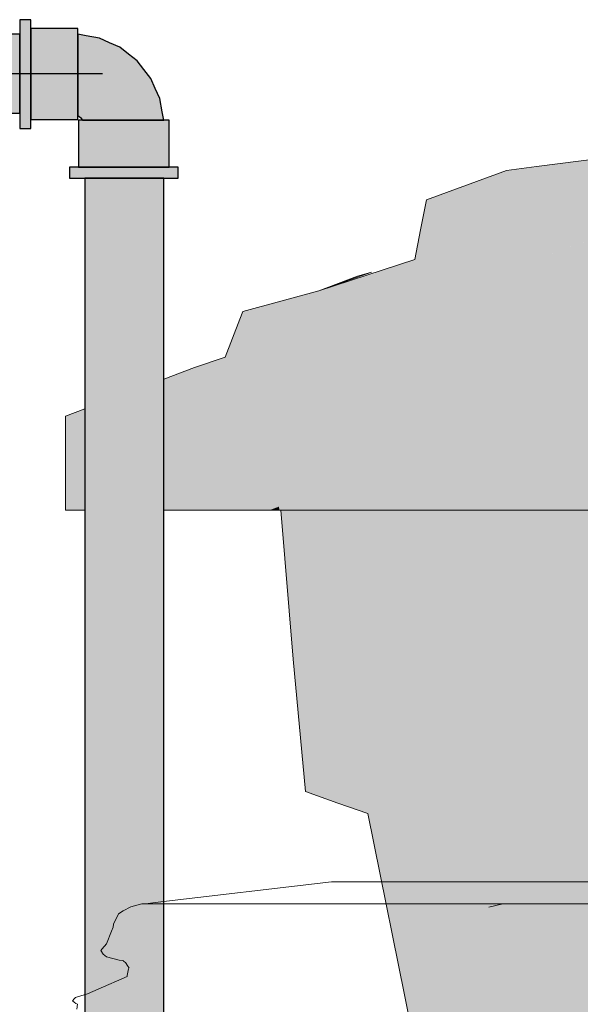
# Model space of a CAD drawing. Header units: millimetres. Extents: x -16331 to -10174, y -4135 to -3584.
# Tile 434 of 456: x -10189.614 to -10188.913, y -4004.781 to -4003.552. Entities that reach past the tile are written whole.
import ezdxf

# ---------------------------------------------------------------- set-up
doc = ezdxf.new("R2010")
doc.units = ezdxf.units.MM
for name, color, linetype in [('AF-Condutos', 4, 'Continuous'), ('AF-Conexões', 4, 'Continuous'), ('AF-Sentido conduto', 7, 'Continuous')]:
    doc.layers.add(name, color=color, linetype=linetype)
for name, color, linetype, lineweight in [('AL-Reservatório cilíndrico', 9, 'Continuous', 18), ('DI-Elementos externos em vista', 9, 'Continuous', 5), ('IFC-IfcFlowTerminal-Contorno', 250, 'Continuous', 5)]:
    doc.layers.add(name, color=color, linetype=linetype, lineweight=lineweight)

msp = doc.modelspace()

# ---------------------------------------------------------------- hatches: boundary and pattern name
at = {"layer": 'AF-Condutos', "linetype": 'Continuous'}
for points in [[(-10189.6134, -4003.5695), (-10189.8066, -4003.5695), (-10189.8066, -4003.5738), (-10189.8066, -4003.5861), (-10189.8066, -4003.6041), (-10189.8066, -4003.6247), (-10189.8066, -4003.6445), (-10189.8066, -4003.66), (-10189.8066, -4003.6684), (-10189.6134, -4003.6684), (-10189.6134, -4003.66), (-10189.6134, -4003.6445), (-10189.6134, -4003.6247), (-10189.6134, -4003.6041), (-10189.6134, -4003.5861), (-10189.6134, -4003.5738)], [(-10189.4334, -4003.7495), (-10189.4377, -4003.7495), (-10189.4377, -4004.0019), (-10189.4377, -4003.7495), (-10189.4387, -4004.0023), (-10189.4377, -4003.7495), (-10189.4499, -4003.7495), (-10189.4679, -4003.7495), (-10189.4886, -4003.7495), (-10189.5084, -4003.7495), (-10189.5098, -4004.0291), (-10189.5084, -4003.7495), (-10189.5238, -4003.7495), (-10189.5246, -4004.0346), (-10189.5238, -4004.0344), (-10189.5148, -4004.0309), (-10189.5238, -4004.0344), (-10189.5246, -4004.0346), (-10189.5238, -4003.7495), (-10189.5323, -4003.7495), (-10189.5323, -4004.0375), (-10189.5272, -4004.0356), (-10189.5323, -4004.0375), (-10189.5323, -4004.1642), (-10189.5323, -4006.7759), (-10189.5322, -4006.7759), (-10189.5238, -4006.7758), (-10189.525, -4004.1642), (-10189.5238, -4006.7758), (-10189.5238, -4004.1642), (-10189.5238, -4006.7758), (-10189.5236, -4006.7758), (-10189.5084, -4006.7993), (-10189.5084, -4006.7757), (-10189.5105, -4004.1642), (-10189.5084, -4006.7757), (-10189.5084, -4004.1642), (-10189.5084, -4004.0285), (-10189.497, -4004.0243), (-10189.5084, -4004.0285), (-10189.5084, -4004.1642), (-10189.5084, -4006.7758), (-10189.5081, -4006.7758), (-10189.4886, -4006.7757), (-10189.4913, -4004.1642), (-10189.4904, -4004.0218), (-10189.4913, -4004.1642), (-10189.4886, -4006.7757), (-10189.4886, -4006.7757), (-10189.4886, -4004.1642), (-10189.4886, -4004.0211), (-10189.4771, -4004.0168), (-10189.4886, -4004.0211), (-10189.4886, -4004.1642), (-10189.4886, -4006.7757), (-10189.4883, -4006.7757), (-10189.4707, -4004.1642), (-10189.4697, -4004.014), (-10189.4707, -4004.1642), (-10189.4883, -4006.7757), (-10189.468, -4006.7756), (-10189.4679, -4006.7756), (-10189.4679, -4004.1642), (-10189.4679, -4004.0133), (-10189.4582, -4004.0096), (-10189.4514, -4004.0071), (-10189.4499, -4004.0065), (-10189.4434, -4004.0041), (-10189.4499, -4004.0065), (-10189.4514, -4004.0071), (-10189.4582, -4004.0096), (-10189.4679, -4004.0133), (-10189.4679, -4004.1642), (-10189.4679, -4006.7756), (-10189.4677, -4006.7756), (-10189.4523, -4004.1642), (-10189.4499, -4006.7756), (-10189.4499, -4004.1642), (-10189.4499, -4006.7756), (-10189.4498, -4006.7756), (-10189.4377, -4006.7756), (-10189.4393, -4004.1642), (-10189.4377, -4006.7756), (-10189.4377, -4004.1642), (-10189.4377, -4006.7756), (-10189.4376, -4006.7756), (-10189.4334, -4006.7756), (-10189.434, -4004.1642), (-10189.4354, -4004.0011), (-10189.434, -4004.1642), (-10189.4337, -4004.0004), (-10189.434, -4004.1642), (-10189.4334, -4006.7756), (-10189.4334, -4004.1642), (-10189.4334, -4004.0003)], [(-10189.4499, -4006.7992), (-10189.4499, -4006.7756), (-10189.4523, -4004.1642), (-10189.4677, -4006.7756)]]:
    msp.add_hatch(color=151, dxfattribs=at).paths.add_polyline_path(points)
at = {"layer": 'AF-Conexões', "linetype": 'Continuous'}
for points in [[(-10189.5998, -4003.5515), (-10189.6134, -4003.5515), (-10189.6134, -4003.5538), (-10189.6134, -4003.5606), (-10189.6107, -4003.5627), (-10189.5998, -4003.5714), (-10189.5998, -4003.5627), (-10189.5998, -4003.5606), (-10189.5998, -4003.5538)], [(-10189.5998, -4003.6784), (-10189.5998, -4003.6763), (-10189.5998, -4003.6676), (-10189.5998, -4003.6535), (-10189.5998, -4003.6371), (-10189.5998, -4003.6195), (-10189.5998, -4003.6019), (-10189.5998, -4003.5855), (-10189.5998, -4003.5714), (-10189.6022, -4003.5695), (-10189.6134, -4003.5606), (-10189.6134, -4003.5695), (-10189.6134, -4003.5714), (-10189.6134, -4003.5855), (-10189.6134, -4003.6019), (-10189.6134, -4003.6195), (-10189.6134, -4003.6371), (-10189.6134, -4003.6535), (-10189.6134, -4003.6676), (-10189.6024, -4003.6763)], [(-10189.541, -4003.5627), (-10189.5998, -4003.5627), (-10189.5998, -4003.5647), (-10189.541, -4003.5647)], [(-10189.541, -4003.5647), (-10189.5688, -4003.5647), (-10189.5998, -4003.5647), (-10189.5998, -4003.5703), (-10189.5998, -4003.5794), (-10189.5998, -4003.5911), (-10189.5998, -4003.6048), (-10189.5998, -4003.6195), (-10189.5998, -4003.6342), (-10189.5998, -4003.6479), (-10189.5998, -4003.6597), (-10189.541, -4003.6597), (-10189.541, -4003.6479), (-10189.541, -4003.6342), (-10189.541, -4003.6195), (-10189.541, -4003.6048), (-10189.541, -4003.5911), (-10189.541, -4003.5794), (-10189.541, -4003.5703), (-10189.541, -4003.5697)], [(-10189.4416, -4003.6461), (-10189.4487, -4003.645), (-10189.4621, -4003.6339), (-10189.4793, -4003.6254), (-10189.5012, -4003.627), (-10189.5241, -4003.6325), (-10189.541, -4003.6453), (-10189.541, -4003.6588), (-10189.5288, -4003.6498), (-10189.5135, -4003.6496), (-10189.4907, -4003.6409), (-10189.4778, -4003.6518), (-10189.4907, -4003.6409), (-10189.5135, -4003.6496), (-10189.5288, -4003.6498), (-10189.541, -4003.6588), (-10189.541, -4003.6679), (-10189.5285, -4003.6647), (-10189.541, -4003.6679), (-10189.541, -4003.6712), (-10189.5376, -4003.6737), (-10189.5351, -4003.6771), (-10189.5317, -4003.6771), (-10189.5226, -4003.6771), (-10189.5136, -4003.6649), (-10189.4963, -4003.6598), (-10189.5136, -4003.6649), (-10189.5226, -4003.6771), (-10189.5092, -4003.6771), (-10189.4928, -4003.6771), (-10189.4755, -4003.6643), (-10189.462, -4003.6571), (-10189.4755, -4003.6643), (-10189.4928, -4003.6771), (-10189.484, -4003.6771), (-10189.4753, -4003.6771), (-10189.4589, -4003.6771), (-10189.4463, -4003.661), (-10189.4589, -4003.6771), (-10189.4454, -4003.6771), (-10189.4366, -4003.6771), (-10189.4393, -4003.6603), (-10189.4366, -4003.6771), (-10189.4336, -4003.6771), (-10189.4355, -4003.6666), (-10189.4385, -4003.65), (-10189.4442, -4003.6374), (-10189.4498, -4003.6248), (-10189.4584, -4003.6139), (-10189.4669, -4003.603), (-10189.4777, -4003.5945), (-10189.4886, -4003.586), (-10189.5012, -4003.5803), (-10189.5138, -4003.5747), (-10189.5304, -4003.5716), (-10189.541, -4003.5697), (-10189.541, -4003.5728), (-10189.5241, -4003.5754), (-10189.5098, -4003.5779), (-10189.4993, -4003.5837), (-10189.4809, -4003.5949), (-10189.4993, -4003.5837), (-10189.5098, -4003.5779), (-10189.5241, -4003.5754), (-10189.541, -4003.5728), (-10189.541, -4003.5816), (-10189.5166, -4003.5845), (-10189.541, -4003.5816), (-10189.541, -4003.595), (-10189.5224, -4003.5983), (-10189.5016, -4003.5979), (-10189.4839, -4003.6045), (-10189.4683, -4003.6109), (-10189.4561, -4003.6197), (-10189.4468, -4003.6342), (-10189.4561, -4003.6197), (-10189.4683, -4003.6109), (-10189.4839, -4003.6045), (-10189.5016, -4003.5979), (-10189.5224, -4003.5983), (-10189.541, -4003.595), (-10189.541, -4003.6115), (-10189.541, -4003.6289), (-10189.5177, -4003.6142), (-10189.4967, -4003.6116), (-10189.5177, -4003.6142), (-10189.541, -4003.6289), (-10189.541, -4003.6453), (-10189.5241, -4003.6325), (-10189.5012, -4003.627), (-10189.4793, -4003.6254), (-10189.4621, -4003.6339), (-10189.4487, -4003.645)], [(-10189.6134, -4003.6852), (-10189.6134, -4003.6875), (-10189.5998, -4003.6875), (-10189.5998, -4003.6852), (-10189.5998, -4003.6784), (-10189.6123, -4003.6684), (-10189.6134, -4003.6676), (-10189.6134, -4003.6684), (-10189.6134, -4003.6784)], [(-10189.5998, -4003.6744), (-10189.5998, -4003.6763), (-10189.541, -4003.6763), (-10189.541, -4003.6744), (-10189.541, -4003.6712), (-10189.541, -4003.6687), (-10189.5444, -4003.6687), (-10189.541, -4003.6687), (-10189.541, -4003.6597), (-10189.5565, -4003.6597), (-10189.5453, -4003.6681), (-10189.5565, -4003.6597), (-10189.5998, -4003.6597), (-10189.5998, -4003.6687)], [(-10189.4285, -4003.7359), (-10189.4266, -4003.7359), (-10189.4266, -4003.6771), (-10189.4285, -4003.6771), (-10189.4342, -4003.6771), (-10189.4432, -4003.6771), (-10189.455, -4003.6771), (-10189.4687, -4003.6771), (-10189.4834, -4003.6771), (-10189.4981, -4003.6771), (-10189.5118, -4003.6771), (-10189.5235, -4003.6771), (-10189.5326, -4003.6771), (-10189.5382, -4003.6771), (-10189.5402, -4003.6771), (-10189.5402, -4003.7359), (-10189.5382, -4003.7359), (-10189.5326, -4003.7359), (-10189.5235, -4003.7359), (-10189.5118, -4003.7359), (-10189.4981, -4003.7359), (-10189.4834, -4003.7359), (-10189.4687, -4003.7359), (-10189.455, -4003.7359), (-10189.4432, -4003.7359), (-10189.4342, -4003.7359)], [(-10189.5514, -4003.7359), (-10189.5514, -4003.7495), (-10189.5491, -4003.7495), (-10189.5423, -4003.7495), (-10189.5315, -4003.7359), (-10189.5423, -4003.7359), (-10189.5491, -4003.7359)], [(-10189.5423, -4003.7495), (-10189.5323, -4003.7495), (-10189.5315, -4003.7495), (-10189.5174, -4003.7495), (-10189.501, -4003.7495), (-10189.4834, -4003.7495), (-10189.4658, -4003.7495), (-10189.4494, -4003.7495), (-10189.4353, -4003.7495), (-10189.4245, -4003.7359), (-10189.4353, -4003.7359), (-10189.4494, -4003.7359), (-10189.4658, -4003.7359), (-10189.4834, -4003.7359), (-10189.501, -4003.7359), (-10189.5174, -4003.7359), (-10189.5315, -4003.7359), (-10189.5323, -4003.737)], [(-10189.4177, -4003.7495), (-10189.4154, -4003.7495), (-10189.4154, -4003.7359), (-10189.4177, -4003.7359), (-10189.4245, -4003.7359), (-10189.4334, -4003.7471), (-10189.4353, -4003.7495), (-10189.4334, -4003.7495), (-10189.4245, -4003.7495)]]:
    msp.add_hatch(color=161, dxfattribs=at).paths.add_polyline_path(points)
at = {"layer": 'AL-Reservatório cilíndrico', "linetype": 'Continuous'}
for points in [[(-10188.7137, -4003.7892), (-10188.7119, -4003.7879), (-10188.7776, -4003.7821), (-10188.7865, -4003.7853), (-10188.7892, -4003.7863), (-10188.7809, -4003.7867), (-10188.7801, -4003.7857), (-10188.7252, -4003.7886), (-10188.7801, -4003.7857), (-10188.7809, -4003.7867), (-10188.7892, -4003.7863), (-10188.97, -4003.8511), (-10188.7776, -4003.7821), (-10188.7786, -4003.7154), (-10188.7787, -4003.7111), (-10188.7874, -4003.7122), (-10188.7882, -4003.7146), (-10188.7874, -4003.7122), (-10188.8063, -4003.7146), (-10188.9675, -4003.7349), (-10189.0316, -4003.7764), (-10188.9561, -4003.7764), (-10189.0316, -4003.7764), (-10188.9631, -4003.8138), (-10189.0316, -4003.7764), (-10188.9675, -4003.7349), (-10189.005, -4003.7398), (-10189.1053, -4003.7764), (-10189.1126, -4003.8138), (-10189.1199, -4003.8511), (-10189.2397, -4003.8901), (-10189.3349, -4003.9161), (-10189.3384, -4003.9255), (-10189.3566, -4003.9729), (-10189.1299, -4003.9729), (-10189.3566, -4003.9729), (-10189.3952, -4003.9859), (-10189.4334, -4004.0003), (-10189.4334, -4004.0467), (-10189.4334, -4004.1023), (-10189.4334, -4004.1591), (-10189.4334, -4004.1642), (-10189.3015, -4004.1642), (-10189.3015, -4004.0467), (-10188.9927, -4004.0467), (-10188.9927, -4004.1156), (-10188.9927, -4004.1642), (-10188.8543, -4004.1156), (-10188.9927, -4004.1642), (-10188.6581, -4004.1642), (-10188.6581, -4004.1156), (-10188.6581, -4004.0467), (-10188.6581, -4004.1156), (-10188.6581, -4004.1642), (-10188.5113, -4004.1156), (-10188.6581, -4004.1642), (-10188.3032, -4004.1642), (-10188.3032, -4004.1156), (-10188.3032, -4004.0467), (-10188.2944, -4003.9729), (-10188.3393, -4003.9729), (-10188.474, -4003.9729), (-10188.3842, -4003.9729), (-10188.3393, -4003.9729), (-10188.3168, -4003.9729), (-10188.2944, -4003.9729), (-10188.2954, -4003.9696), (-10188.3133, -4003.9696), (-10188.3311, -4003.9696), (-10188.2597, -4003.9696), (-10188.1882, -4003.9696), (-10188.1155, -4003.9656), (-10187.9553, -4003.7833), (-10187.9849, -4003.7867), (-10188.0154, -4003.7902), (-10188.0471, -4003.7927), (-10188.08, -4003.7953), (-10188.0971, -4003.7961), (-10188.1512, -4003.7986), (-10188.3659, -4003.9676), (-10188.4007, -4003.9656), (-10188.4702, -4003.9615), (-10188.6442, -4003.9729), (-10188.8144, -4003.9729), (-10188.6442, -4003.9729), (-10188.4702, -4003.9615), (-10188.3722, -4003.8065), (-10188.371, -4003.8046), (-10188.3743, -4003.8066), (-10188.6046, -4003.9455), (-10188.371, -4003.8046), (-10188.4614, -4003.8027), (-10188.7332, -4003.9216), (-10188.4757, -4003.8089), (-10188.4614, -4003.8027), (-10188.5665, -4003.7971), (-10188.4856, -4003.808), (-10188.5757, -4003.8), (-10188.8553, -4003.8901), (-10188.7147, -4003.7899)], [(-10189.1915, -4003.872), (-10189.2397, -4003.8901), (-10189.174, -4003.8668)], [(-10189.5323, -4004.1553), (-10189.5323, -4004.1441), (-10189.5323, -4004.1331), (-10189.5323, -4004.0467), (-10189.5323, -4004.0375), (-10189.5565, -4004.0467), (-10189.5565, -4004.1543), (-10189.5565, -4004.1642), (-10189.5323, -4004.1642), (-10189.5323, -4004.1632)], [(-10189.2969, -4004.0492), (-10189.1738, -4004.1156), (-10188.9927, -4004.1642), (-10188.9927, -4004.1156), (-10188.9927, -4004.0467), (-10189.2971, -4004.0467), (-10189.3015, -4004.0467), (-10189.3015, -4004.1156), (-10189.3015, -4004.1642), (-10189.2877, -4004.1589), (-10189.2914, -4004.1156), (-10189.2877, -4004.1589), (-10189.2895, -4004.1596), (-10189.2891, -4004.1642), (-10189.2873, -4004.1642), (-10188.9927, -4004.1642), (-10189.1738, -4004.1156)], [(-10189.3015, -4004.1642), (-10189.2891, -4004.1642), (-10189.2895, -4004.1596)], [(-10185.8794, -4005.6817), (-10185.7846, -4005.6314), (-10185.6739, -4004.5865), (-10185.7846, -4005.6314), (-10185.6308, -4004.9478), (-10185.6654, -4004.5835), (-10185.6693, -4004.5428), (-10185.6764, -4004.5874), (-10185.6693, -4004.5428), (-10185.5469, -4004.5321), (-10185.5371, -4004.5312), (-10185.5087, -4004.5287), (-10185.5359, -4004.526), (-10185.5455, -4004.525), (-10185.6379, -4004.5156), (-10185.8386, -4004.1642), (-10185.8761, -4004.1642), (-10186.1344, -4004.1642), (-10185.9462, -4004.5156), (-10186.1344, -4004.1642), (-10186.1748, -4004.1642), (-10186.4475, -4004.1642), (-10186.4902, -4004.1642), (-10186.2788, -4004.5156), (-10186.4902, -4004.1642), (-10186.6294, -4004.1642), (-10186.8737, -4004.1642), (-10186.9539, -4004.1642), (-10187.1238, -4004.1642), (-10187.1238, -4004.2157), (-10187.1238, -4004.3158), (-10187.1238, -4004.1642), (-10187.1415, -4004.1642), (-10187.2479, -4004.4557), (-10187.1601, -4004.3668), (-10186.63, -4004.5156), (-10187.1601, -4004.3668), (-10187.2479, -4004.4557), (-10187.1787, -4004.5156), (-10187.1238, -4004.5156), (-10187.1238, -4004.4849), (-10187.1238, -4004.5156), (-10186.9937, -4004.5156), (-10187.1238, -4004.452), (-10187.201, -4004.4142), (-10186.9937, -4004.5156), (-10187.1787, -4004.5156), (-10187.3024, -4004.4864), (-10187.3138, -4004.4864), (-10187.3138, -4004.4886), (-10187.3138, -4004.5076), (-10187.3138, -4004.5156), (-10187.2713, -4004.5156), (-10187.3138, -4004.5156), (-10187.3138, -4004.5281), (-10187.3138, -4004.5355), (-10187.3138, -4004.5428), (-10187.0004, -4004.5428), (-10186.6433, -4004.5428), (-10186.2986, -4004.5428), (-10186.6433, -4004.5428), (-10187.0004, -4004.5428), (-10186.8279, -4005.6314), (-10186.4817, -4005.6314), (-10186.152, -4005.6314), (-10185.8448, -4005.6314), (-10185.972, -4004.5428), (-10185.9554, -4004.6849), (-10185.8448, -4005.6314), (-10185.9027, -4005.6314), (-10185.9348, -4005.6314), (-10185.9394, -4005.6534), (-10185.9064, -4005.6458), (-10185.9125, -4005.6693), (-10185.9064, -4005.6458), (-10185.9394, -4005.6534), (-10185.9348, -4005.6314), (-10186.152, -4005.6314), (-10186.4817, -4005.6314), (-10186.8279, -4005.6314), (-10187.0004, -4004.5428), (-10187.3138, -4004.5428), (-10187.3138, -4004.8456), (-10187.3138, -4005.6314), (-10187.184, -4005.6314), (-10187.3138, -4005.6314), (-10187.3138, -4005.6616), (-10187.3138, -4005.7134), (-10187.3138, -4006.1837), (-10187.1907, -4005.7134), (-10186.8477, -4005.7134), (-10187.1907, -4005.7134), (-10187.3138, -4006.1837), (-10187.3138, -4006.3747), (-10187.3138, -4006.4612), (-10187.0137, -4006.3747), (-10187.3138, -4006.4612), (-10187.3138, -4006.4756), (-10187.3138, -4006.6247), (-10187.2979, -4006.6721), (-10187.3138, -4006.6247), (-10187.3138, -4006.6587), (-10187.3138, -4006.6835), (-10187.3138, -4006.688), (-10187.3138, -4006.6888), (-10187.3138, -4006.6891), (-10187.3138, -4006.6912), (-10187.3138, -4006.6922), (-10187.3044, -4006.6935), (-10187.3017, -4006.6938), (-10187.3044, -4006.6935), (-10187.314, -4006.6922), (-10187.2826, -4006.7037), (-10187.2811, -4006.7023), (-10187.2753, -4006.6973), (-10187.2717, -4006.6941), (-10187.0234, -4006.4756), (-10187.2233, -4006.6959), (-10187.2286, -4006.7017), (-10187.2361, -4006.71), (-10187.2214, -4006.7261), (-10187.2106, -4006.73), (-10187.2082, -4006.7309), (-10187.2027, -4006.7329), (-10187.2018, -4006.7332), (-10187.2027, -4006.7329), (-10187.2082, -4006.7309), (-10187.2106, -4006.73), (-10187.2214, -4006.7261), (-10187.1941, -4006.7559), (-10187.1867, -4006.7615), (-10187.1845, -4006.7633), (-10187.1735, -4006.7436), (-10187.1845, -4006.7633), (-10187.1779, -4006.7684), (-10187.1662, -4006.7462), (-10187.1797, -4006.7717), (-10187.1484, -4006.7528), (-10186.6899, -4006.4756), (-10186.6707, -4006.3747), (-10186.6899, -4006.4756), (-10186.6359, -4006.76), (-10186.5776, -4007.0666), (-10186.4146, -4006.6024), (-10186.5776, -4007.0666), (-10186.6899, -4006.4756), (-10187.1238, -4006.8318), (-10187.1382, -4006.8437), (-10187.1238, -4006.8552), (-10187.1255, -4006.8657), (-10187.1238, -4006.8552), (-10187.1341, -4006.8469), (-10187.1338, -4006.8514), (-10187.1335, -4006.8519), (-10187.1309, -4006.8564), (-10187.1261, -4006.8647), (-10187.1309, -4006.8564), (-10187.1335, -4006.8519), (-10187.1338, -4006.8514), (-10187.1336, -4006.8536), (-10187.133, -4006.8601), (-10187.1323, -4006.8624), (-10187.1319, -4006.8635), (-10187.1331, -4006.8546), (-10187.1319, -4006.8635), (-10187.1323, -4006.8624), (-10187.133, -4006.8601), (-10187.131, -4006.8847), (-10187.129, -4006.886), (-10187.1298, -4006.8798), (-10187.1285, -4006.8745), (-10187.1269, -4006.868), (-10187.1285, -4006.8745), (-10187.1279, -4006.8764), (-10187.1285, -4006.8745), (-10187.1298, -4006.8798), (-10187.129, -4006.886), (-10187.1275, -4006.8775), (-10187.1262, -4006.8695), (-10187.1238, -4006.8746), (-10187.1238, -4006.8687), (-10187.118, -4006.8788), (-10187.1238, -4006.8687), (-10187.1238, -4006.8746), (-10187.1262, -4006.8695), (-10187.129, -4006.886), (-10187.1238, -4006.8895), (-10187.1137, -4006.8962), (-10187.1043, -4006.9026), (-10186.8596, -4007.0666), (-10187.1129, -4006.9876), (-10187.1238, -4006.9842), (-10187.1111, -4006.9976), (-10187.0463, -4007.0666), (-10186.9514, -4007.0832), (-10187.1238, -4007.0666), (-10187.1238, -4007.0427), (-10187.1238, -4006.9256), (-10187.1279, -4006.8946), (-10187.1365, -4007.0548), (-10187.1496, -4007.0666), (-10187.1365, -4007.0548), (-10187.2085, -4007.0877), (-10187.1365, -4007.0548), (-10187.1282, -4006.9006), (-10187.129, -4006.8961), (-10187.2704, -4007.0961), (-10187.1279, -4006.8946), (-10187.298, -4006.6981), (-10187.3023, -4006.6965), (-10187.3138, -4006.7464), (-10187.3138, -4007.0372), (-10187.3138, -4007.0974), (-10187.3138, -4007.0986), (-10187.3138, -4007.0997), (-10186.9558, -4007.0999), (-10186.7087, -4007.092), (-10186.9558, -4007.0999), (-10187.3138, -4007.0997), (-10187.3138, -4007.1007), (-10187.3138, -4007.12), (-10187.3138, -4007.1224), (-10186.9685, -4007.1182), (-10187.3138, -4007.1224), (-10187.3138, -4007.1368), (-10187.3138, -4007.1463), (-10187.3138, -4007.1483), (-10187.0014, -4007.1353), (-10187.3138, -4007.1483), (-10187.3138, -4007.1534), (-10187.0316, -4007.1498), (-10187.3638, -4007.154), (-10187.696, -4007.1499), (-10187.4127, -4007.1534), (-10187.4127, -4007.1483), (-10187.4127, -4007.1464), (-10187.4127, -4007.1368), (-10187.4127, -4007.1222), (-10187.7312, -4007.1353), (-10187.4127, -4007.1222), (-10187.4127, -4007.12), (-10187.4127, -4007.1006), (-10187.4127, -4007.0997), (-10187.7615, -4007.1181), (-10187.4127, -4007.0997), (-10187.4127, -4007.0987), (-10187.4127, -4007.098), (-10187.4576, -4007.0961), (-10187.7727, -4007.0998), (-10187.4576, -4007.0961), (-10187.4127, -4007.098), (-10187.4127, -4007.0957), (-10187.4127, -4007.0803), (-10187.4127, -4007.0791), (-10187.4127, -4006.7594), (-10187.5933, -4006.8662), (-10187.5953, -4006.8773), (-10187.591, -4007.0548), (-10187.5956, -4006.8635), (-10187.6038, -4006.9256), (-10187.6038, -4007.0427), (-10187.6296, -4007.0666), (-10187.5195, -4007.0876), (-10187.6038, -4007.0666), (-10187.578, -4007.0666), (-10187.6038, -4007.0666), (-10187.5195, -4007.0876), (-10187.9976, -4007.0858), (-10187.6322, -4007.0872), (-10187.6314, -4007.0827), (-10187.6322, -4007.0872), (-10187.6038, -4007.0873), (-10187.6038, -4007.0825), (-10187.6038, -4007.0873), (-10187.5195, -4007.0876), (-10187.6038, -4007.0766), (-10187.6298, -4007.0733), (-10187.636, -4007.0725), (-10187.639, -4007.0753), (-10187.6302, -4007.0756), (-10187.6307, -4007.0789), (-10187.6302, -4007.0756), (-10187.639, -4007.0753), (-10187.636, -4007.0725), (-10187.6813, -4007.0666), (-10187.6616, -4007.0605), (-10187.6038, -4007.0427), (-10187.6038, -4006.9842), (-10187.6734, -4007.0583), (-10187.6164, -4006.9976), (-10187.6038, -4006.9842), (-10187.6147, -4006.9876), (-10187.7776, -4007.0384), (-10187.8679, -4007.0666), (-10187.6441, -4007.0801), (-10187.6311, -4007.0808), (-10187.8679, -4007.0666), (-10187.8132, -4007.0495), (-10187.6038, -4006.9842), (-10187.6038, -4006.9256), (-10187.5966, -4006.8847), (-10187.8315, -4007.0471), (-10187.6038, -4006.8897), (-10187.5966, -4006.8847), (-10187.5893, -4006.8437), (-10187.6038, -4006.8895), (-10187.8377, -4007.0463), (-10187.6232, -4006.9025), (-10187.6097, -4006.879), (-10187.6232, -4006.9025), (-10187.6138, -4006.8963), (-10187.6038, -4006.8895), (-10187.6038, -4006.8746), (-10187.6038, -4006.8687), (-10187.6038, -4006.8555), (-10187.6038, -4006.8895), (-10187.5893, -4006.8437), (-10187.6038, -4006.8552), (-10187.8419, -4007.0458), (-10187.8752, -4007.0415), (-10187.8419, -4007.0458), (-10187.6038, -4006.8552), (-10187.5893, -4006.8437), (-10187.6038, -4006.8319), (-10188.0377, -4006.4756), (-10188.1387, -4007.0073), (-10188.1499, -4007.0666), (-10188.0377, -4006.4756), (-10187.5792, -4006.7528), (-10187.5479, -4006.7717), (-10187.5613, -4006.7463), (-10187.5497, -4006.7684), (-10187.5431, -4006.7633), (-10187.5408, -4006.7616), (-10187.5074, -4006.7266), (-10187.5393, -4006.7595), (-10187.5074, -4006.7266), (-10187.5194, -4006.7309), (-10187.5201, -4006.7312), (-10187.5258, -4006.7333), (-10187.5282, -4006.7341), (-10187.5258, -4006.7333), (-10187.5201, -4006.7312), (-10187.5194, -4006.7309), (-10187.5074, -4006.7266), (-10187.5072, -4006.7265), (-10187.5408, -4006.7616), (-10187.5335, -4006.7559), (-10187.4853, -4006.719), (-10187.5062, -4006.7261), (-10187.4853, -4006.719), (-10187.4857, -4006.7186), (-10187.4924, -4006.7111), (-10187.4998, -4006.7029), (-10187.4924, -4006.7111), (-10187.4853, -4006.719), (-10187.4842, -4006.7181), (-10187.4918, -4006.7104), (-10187.4842, -4006.7181), (-10187.4915, -4006.71), (-10187.4996, -4006.7026), (-10187.505, -4006.6971), (-10187.4996, -4006.7026), (-10187.4995, -4006.7024), (-10187.4996, -4006.7026), (-10187.4915, -4006.71), (-10187.499, -4006.7017), (-10187.5043, -4006.6959), (-10187.7042, -4006.4756), (-10187.4297, -4006.6721), (-10187.7042, -4006.4756), (-10187.4558, -4006.6941), (-10187.4522, -4006.6973), (-10187.4558, -4006.6941), (-10187.4571, -4006.6952), (-10187.4558, -4006.6941), (-10187.4834, -4006.6699), (-10187.7042, -4006.4756), (-10187.5339, -4006.6632), (-10187.4594, -4006.6971), (-10187.5339, -4006.6632), (-10187.4976, -4006.7033), (-10187.4662, -4006.7029), (-10187.4609, -4006.6984), (-10187.4662, -4006.7029), (-10187.4575, -4006.698), (-10187.4662, -4006.7029), (-10187.4976, -4006.7033), (-10187.467, -4006.7035), (-10187.4472, -4006.7027), (-10187.4465, -4006.7024), (-10187.4259, -4006.6938), (-10187.4465, -4006.7024), (-10187.4472, -4006.7027), (-10187.467, -4006.7035), (-10187.4496, -4006.7037), (-10187.445, -4006.7037), (-10187.4135, -4006.6922), (-10187.4165, -4006.6899), (-10187.4347, -4006.6764), (-10187.4165, -4006.6899), (-10187.4135, -4006.6922), (-10187.4127, -4006.6919), (-10187.4057, -4006.6893), (-10187.4127, -4006.6897), (-10187.4057, -4006.6893), (-10187.4091, -4006.6869), (-10187.4127, -4006.6884), (-10187.4127, -4006.6854), (-10187.4127, -4006.6844), (-10187.4127, -4006.6578), (-10187.4127, -4006.6358), (-10187.4127, -4006.4756), (-10187.4127, -4006.4615), (-10187.4127, -4006.3747), (-10187.4127, -4006.1878), (-10187.7139, -4006.3747), (-10187.4127, -4006.1878), (-10187.4127, -4005.7134), (-10187.4127, -4005.6845), (-10187.4127, -4005.6677), (-10187.5369, -4005.7134), (-10187.4127, -4005.6677), (-10187.4127, -4005.6314), (-10187.4127, -4005.1839), (-10187.4127, -4004.839), (-10187.4127, -4004.5428), (-10187.5435, -4005.6314), (-10187.4127, -4004.5428), (-10187.4127, -4004.5356), (-10187.4127, -4004.5284), (-10187.4127, -4004.5156), (-10187.4127, -4004.5075), (-10187.4127, -4004.4888), (-10187.4563, -4004.5156), (-10187.4127, -4004.4888), (-10187.4127, -4004.4864), (-10187.425, -4004.4864), (-10187.5488, -4004.5156), (-10187.7271, -4004.5428), (-10187.8997, -4005.6314), (-10187.8798, -4005.7134), (-10188.0568, -4006.3747), (-10187.8798, -4005.7134), (-10187.8997, -4005.6314), (-10187.7271, -4004.5428), (-10187.5488, -4004.5156), (-10187.7338, -4004.5156), (-10187.5266, -4004.4143), (-10187.6038, -4004.452), (-10187.7338, -4004.5156), (-10187.6038, -4004.485), (-10187.7338, -4004.5156), (-10187.6038, -4004.5156), (-10187.5488, -4004.5156), (-10187.4796, -4004.4558), (-10187.5674, -4004.3668), (-10187.4796, -4004.4558), (-10187.586, -4004.1642), (-10187.6038, -4004.1642), (-10187.6038, -4004.3158), (-10188.0975, -4004.5156), (-10188.0842, -4004.5428), (-10188.2458, -4005.6314), (-10188.0842, -4004.5428), (-10188.0975, -4004.5156), (-10187.6038, -4004.3158), (-10187.6038, -4004.2157), (-10187.6038, -4004.1642), (-10187.7737, -4004.1642), (-10187.8539, -4004.1642), (-10188.0982, -4004.1642), (-10188.2374, -4004.1642), (-10188.2801, -4004.1642), (-10188.5528, -4004.1642), (-10188.4487, -4004.5156), (-10188.429, -4004.5428), (-10188.4487, -4004.5156), (-10188.5528, -4004.1642), (-10188.5933, -4004.1642), (-10188.7813, -4004.5156), (-10188.5933, -4004.1642), (-10188.8515, -4004.1642), (-10188.889, -4004.1642), (-10189.0896, -4004.5156), (-10188.7555, -4004.5428), (-10189.0896, -4004.5156), (-10188.889, -4004.1642), (-10189.1293, -4004.1642), (-10189.1496, -4004.1642), (-10189.1632, -4004.1642), (-10189.2873, -4004.1642), (-10189.2718, -4004.3501), (-10189.2564, -4004.5156), (-10189.2158, -4004.5298), (-10189.1785, -4004.5428), (-10189.0583, -4004.5428), (-10189.1785, -4004.5428), (-10189.0967, -4004.9478), (-10188.9429, -4005.6314), (-10188.9176, -4005.6449), (-10188.8482, -4005.6817), (-10188.8827, -4005.6314), (-10188.5756, -4005.6314), (-10188.7927, -4005.6314), (-10188.8248, -4005.6314), (-10188.8827, -4005.6314), (-10188.8211, -4005.6458), (-10188.8827, -4005.6314), (-10188.8482, -4005.6817), (-10188.8158, -4005.6664), (-10188.7882, -4005.6534), (-10188.8158, -4005.6664), (-10188.8482, -4005.6817), (-10188.8072, -4005.6996), (-10188.7758, -4005.7134), (-10188.6639, -4006.2535), (-10188.5307, -4005.7134), (-10188.8108, -4005.6854), (-10188.7809, -4005.6884), (-10188.5307, -4005.7134), (-10188.2131, -4005.7134), (-10188.3857, -4006.3747), (-10188.3574, -4006.4756), (-10188.3857, -4006.3747), (-10188.2707, -4005.9341), (-10188.5047, -4005.8318), (-10188.2707, -4005.9341), (-10188.2131, -4005.7134), (-10188.5307, -4005.7134), (-10188.5461, -4005.8137), (-10188.5307, -4005.7134), (-10188.5545, -4005.81), (-10188.6639, -4006.2535), (-10188.6325, -4006.3747), (-10188.5479, -4006.435), (-10188.4909, -4006.4756), (-10188.4032, -4006.9114), (-10188.3593, -4007.0666), (-10188.3573, -4007.0785), (-10188.287, -4007.092), (-10188.0878, -4007.1099), (-10188.287, -4007.092), (-10188.3573, -4007.0785), (-10188.3459, -4007.0904), (-10188.3404, -4007.0956), (-10188.2971, -4007.1098), (-10188.2968, -4007.1216), (-10188.0887, -4007.1348), (-10188.2968, -4007.1216), (-10188.2788, -4007.1291), (-10188.2493, -4007.1379), (-10188.116, -4007.1466), (-10188.2493, -4007.1379), (-10188.226, -4007.1439), (-10188.1995, -4007.1487), (-10188.1559, -4007.1529), (-10188.0179, -4007.1535), (-10188.1559, -4007.1529), (-10188.1234, -4007.1548), (-10188.0923, -4007.1556), (-10187.8601, -4007.1556), (-10187.5305, -4007.1556), (-10187.1971, -4007.1556), (-10186.8674, -4007.1556), (-10186.6352, -4007.1556), (-10186.604, -4007.1549), (-10186.7074, -4007.1535), (-10186.604, -4007.1549), (-10186.5718, -4007.1529), (-10186.5289, -4007.1488), (-10186.6151, -4007.1466), (-10186.5289, -4007.1488), (-10186.5017, -4007.1439), (-10186.6431, -4007.1349), (-10186.5017, -4007.1439), (-10186.4788, -4007.1381), (-10186.4486, -4007.129), (-10186.6391, -4007.1101), (-10186.4486, -4007.129), (-10186.4308, -4007.1218), (-10186.4305, -4007.1099), (-10186.3871, -4007.0956), (-10186.4406, -4007.092), (-10186.3871, -4007.0956), (-10186.383, -4007.092), (-10186.3702, -4007.0785), (-10186.3683, -4007.0666), (-10186.3244, -4006.9114), (-10186.3608, -4006.564), (-10186.3701, -4006.4756), (-10186.2281, -4006.433), (-10186.1396, -4006.4064), (-10186.2202, -4006.3938), (-10186.3418, -4006.3747), (-10186.5144, -4005.7134), (-10186.4568, -4005.9341), (-10186.3418, -4006.3747), (-10186.2229, -4005.8318), (-10186.3418, -4006.3747), (-10186.1396, -4006.4064), (-10186.095, -4006.3747), (-10186.0637, -4006.2535), (-10186.1814, -4005.8137), (-10186.0637, -4006.2535), (-10186.173, -4005.81), (-10186.1969, -4005.7134), (-10185.9466, -4005.6884), (-10185.9167, -4005.6854), (-10186.1969, -4005.7134), (-10186.0637, -4006.2535), (-10185.9518, -4005.7134), (-10185.9204, -4005.6996)]]:
    msp.add_hatch(color=141, dxfattribs=at).paths.add_polyline_path(points)

# ---------------------------------------------------------------- linework, layer by layer
at = {"layer": 'AF-Condutos'}
for p, q in [((-10189.6134, -4003.5695), (-10189.8066, -4003.5695)), ((-10189.6134, -4003.5738), (-10189.6134, -4003.5695)), ((-10189.6134, -4003.5861), (-10189.6134, -4003.5738)), ((-10189.6134, -4003.6041), (-10189.6134, -4003.5861)), ((-10189.6134, -4003.6247), (-10189.6134, -4003.6041)), ((-10189.6134, -4003.6445), (-10189.6134, -4003.6247)), ((-10189.6134, -4003.66), (-10189.6134, -4003.6445)), ((-10189.8066, -4003.6684), (-10189.6134, -4003.6684)), ((-10189.6134, -4003.6684), (-10189.6134, -4003.66)), ((-10189.5323, -4003.7495), (-10189.5323, -4004.0375)), ((-10189.5238, -4003.7495), (-10189.5323, -4003.7495)), ((-10189.5084, -4003.7495), (-10189.5238, -4003.7495)), ((-10189.4886, -4003.7495), (-10189.5084, -4003.7495)), ((-10189.4679, -4003.7495), (-10189.4886, -4003.7495)), ((-10189.4499, -4003.7495), (-10189.4679, -4003.7495)), ((-10189.4377, -4003.7495), (-10189.4499, -4003.7495)), ((-10189.4334, -4003.7495), (-10189.4377, -4003.7495)), ((-10189.4334, -4004.0003), (-10189.4334, -4003.7495)), ((-10189.4334, -4004.1642), (-10189.4334, -4004.0003)), ((-10189.5323, -4004.0375), (-10189.5323, -4004.1642)), ((-10189.5323, -4004.1642), (-10189.5323, -4006.7759)), ((-10189.4334, -4006.7756), (-10189.4334, -4004.1642))]:
    msp.add_line(p, q, dxfattribs=at)
at = {"layer": 'AF-Conexões'}
for p, q in [((-10189.6134, -4003.5515), (-10189.6134, -4003.5538)), ((-10189.5998, -4003.5515), (-10189.6134, -4003.5515)), ((-10189.6134, -4003.5538), (-10189.6134, -4003.5606)), ((-10189.5998, -4003.5538), (-10189.5998, -4003.5515)), ((-10189.5998, -4003.5606), (-10189.5998, -4003.5538)), ((-10189.6134, -4003.5606), (-10189.6134, -4003.5695)), ((-10189.6134, -4003.5695), (-10189.6134, -4003.5714)), ((-10189.5998, -4003.5627), (-10189.5998, -4003.5606)), ((-10189.5998, -4003.5714), (-10189.5998, -4003.5627)), ((-10189.5998, -4003.5627), (-10189.5998, -4003.5647)), ((-10189.541, -4003.5627), (-10189.5998, -4003.5627)), ((-10189.5998, -4003.5647), (-10189.5998, -4003.5703)), ((-10189.5998, -4003.5703), (-10189.5998, -4003.5794)), ((-10189.541, -4003.5647), (-10189.541, -4003.5627)), ((-10189.541, -4003.5697), (-10189.541, -4003.5647)), ((-10189.541, -4003.5703), (-10189.541, -4003.5697)), ((-10189.541, -4003.5697), (-10189.541, -4003.5728)), ((-10189.5304, -4003.5716), (-10189.541, -4003.5697)), ((-10189.541, -4003.5794), (-10189.541, -4003.5703)), ((-10189.6134, -4003.5714), (-10189.6134, -4003.5855)), ((-10189.5998, -4003.5855), (-10189.5998, -4003.5714)), ((-10189.5998, -4003.5794), (-10189.5998, -4003.5911)), ((-10189.541, -4003.5728), (-10189.541, -4003.5816)), ((-10189.541, -4003.5911), (-10189.541, -4003.5794)), ((-10189.541, -4003.5816), (-10189.541, -4003.595)), ((-10189.5138, -4003.5747), (-10189.5304, -4003.5716)), ((-10189.5012, -4003.5803), (-10189.5138, -4003.5747)), ((-10189.4886, -4003.586), (-10189.5012, -4003.5803)), ((-10189.6134, -4003.5855), (-10189.6134, -4003.6019)), ((-10189.5998, -4003.6019), (-10189.5998, -4003.5855)), ((-10189.5998, -4003.5911), (-10189.5998, -4003.6048)), ((-10189.541, -4003.6048), (-10189.541, -4003.5911)), ((-10189.541, -4003.595), (-10189.541, -4003.6115)), ((-10189.4777, -4003.5945), (-10189.4886, -4003.586)), ((-10189.4669, -4003.603), (-10189.4777, -4003.5945)), ((-10189.6134, -4003.6019), (-10189.6134, -4003.6195)), ((-10189.5998, -4003.6195), (-10189.5998, -4003.6019)), ((-10189.5998, -4003.6048), (-10189.5998, -4003.6195)), ((-10189.541, -4003.6195), (-10189.541, -4003.6048)), ((-10189.4584, -4003.6139), (-10189.4669, -4003.603)), ((-10189.6134, -4003.6195), (-10189.6134, -4003.6371)), ((-10189.5998, -4003.6371), (-10189.5998, -4003.6195)), ((-10189.5998, -4003.6195), (-10189.5998, -4003.6342)), ((-10189.541, -4003.6115), (-10189.541, -4003.6289)), ((-10189.541, -4003.6342), (-10189.541, -4003.6195)), ((-10189.4498, -4003.6248), (-10189.4584, -4003.6139)), ((-10189.541, -4003.6289), (-10189.541, -4003.6453)), ((-10189.4442, -4003.6374), (-10189.4498, -4003.6248)), ((-10189.6134, -4003.6371), (-10189.6134, -4003.6535)), ((-10189.5998, -4003.6342), (-10189.5998, -4003.6479)), ((-10189.5998, -4003.6535), (-10189.5998, -4003.6371)), ((-10189.541, -4003.6479), (-10189.541, -4003.6342)), ((-10189.4385, -4003.65), (-10189.4442, -4003.6374)), ((-10189.6134, -4003.6535), (-10189.6134, -4003.6676)), ((-10189.5998, -4003.6479), (-10189.5998, -4003.6597)), ((-10189.5998, -4003.6676), (-10189.5998, -4003.6535)), ((-10189.541, -4003.6453), (-10189.541, -4003.6588)), ((-10189.541, -4003.6597), (-10189.541, -4003.6479)), ((-10189.4355, -4003.6666), (-10189.4385, -4003.65)), ((-10189.6134, -4003.6676), (-10189.6134, -4003.6684)), ((-10189.6134, -4003.6684), (-10189.6134, -4003.6784)), ((-10189.5998, -4003.6597), (-10189.5998, -4003.6687)), ((-10189.5998, -4003.6763), (-10189.5998, -4003.6676)), ((-10189.5998, -4003.6687), (-10189.5998, -4003.6744)), ((-10189.541, -4003.6588), (-10189.541, -4003.6679)), ((-10189.541, -4003.6687), (-10189.541, -4003.6597)), ((-10189.541, -4003.6679), (-10189.541, -4003.6712)), ((-10189.541, -4003.6712), (-10189.541, -4003.6687)), ((-10189.4336, -4003.6771), (-10189.4355, -4003.6666)), ((-10189.6134, -4003.6784), (-10189.6134, -4003.6852)), ((-10189.5998, -4003.6744), (-10189.5998, -4003.6763)), ((-10189.5998, -4003.6784), (-10189.5998, -4003.6763)), ((-10189.5998, -4003.6763), (-10189.541, -4003.6763)), ((-10189.5998, -4003.6852), (-10189.5998, -4003.6784)), ((-10189.541, -4003.6744), (-10189.541, -4003.6712)), ((-10189.541, -4003.6712), (-10189.5376, -4003.6737)), ((-10189.541, -4003.6763), (-10189.541, -4003.6744)), ((-10189.5382, -4003.6771), (-10189.5402, -4003.6771)), ((-10189.5402, -4003.6771), (-10189.5402, -4003.7359)), ((-10189.5326, -4003.6771), (-10189.5382, -4003.6771)), ((-10189.5376, -4003.6737), (-10189.5351, -4003.6771)), ((-10189.5351, -4003.6771), (-10189.5317, -4003.6771)), ((-10189.5235, -4003.6771), (-10189.5326, -4003.6771)), ((-10189.5317, -4003.6771), (-10189.5226, -4003.6771)), ((-10189.5118, -4003.6771), (-10189.5235, -4003.6771)), ((-10189.5226, -4003.6771), (-10189.5092, -4003.6771)), ((-10189.4981, -4003.6771), (-10189.5118, -4003.6771)), ((-10189.5092, -4003.6771), (-10189.4928, -4003.6771)), ((-10189.4834, -4003.6771), (-10189.4981, -4003.6771)), ((-10189.4928, -4003.6771), (-10189.484, -4003.6771)), ((-10189.484, -4003.6771), (-10189.4753, -4003.6771)), ((-10189.4687, -4003.6771), (-10189.4834, -4003.6771)), ((-10189.4753, -4003.6771), (-10189.4589, -4003.6771)), ((-10189.455, -4003.6771), (-10189.4687, -4003.6771)), ((-10189.4589, -4003.6771), (-10189.4454, -4003.6771)), ((-10189.4432, -4003.6771), (-10189.455, -4003.6771)), ((-10189.4454, -4003.6771), (-10189.4366, -4003.6771)), ((-10189.4342, -4003.6771), (-10189.4432, -4003.6771)), ((-10189.4366, -4003.6771), (-10189.4336, -4003.6771)), ((-10189.4285, -4003.6771), (-10189.4342, -4003.6771)), ((-10189.4266, -4003.6771), (-10189.4285, -4003.6771)), ((-10189.4266, -4003.7359), (-10189.4266, -4003.6771)), ((-10189.6134, -4003.6852), (-10189.6134, -4003.6875)), ((-10189.6134, -4003.6875), (-10189.5998, -4003.6875)), ((-10189.5998, -4003.6875), (-10189.5998, -4003.6852)), ((-10189.5491, -4003.7359), (-10189.5514, -4003.7359)), ((-10189.5514, -4003.7359), (-10189.5514, -4003.7495)), ((-10189.5423, -4003.7359), (-10189.5491, -4003.7359)), ((-10189.5315, -4003.7359), (-10189.5423, -4003.7359)), ((-10189.5402, -4003.7359), (-10189.5382, -4003.7359)), ((-10189.5382, -4003.7359), (-10189.5326, -4003.7359)), ((-10189.5326, -4003.7359), (-10189.5235, -4003.7359)), ((-10189.5174, -4003.7359), (-10189.5315, -4003.7359)), ((-10189.5235, -4003.7359), (-10189.5118, -4003.7359)), ((-10189.501, -4003.7359), (-10189.5174, -4003.7359)), ((-10189.5118, -4003.7359), (-10189.4981, -4003.7359)), ((-10189.4834, -4003.7359), (-10189.501, -4003.7359)), ((-10189.4981, -4003.7359), (-10189.4834, -4003.7359)), ((-10189.4658, -4003.7359), (-10189.4834, -4003.7359)), ((-10189.4834, -4003.7359), (-10189.4687, -4003.7359)), ((-10189.4687, -4003.7359), (-10189.455, -4003.7359)), ((-10189.4494, -4003.7359), (-10189.4658, -4003.7359)), ((-10189.455, -4003.7359), (-10189.4432, -4003.7359)), ((-10189.4353, -4003.7359), (-10189.4494, -4003.7359)), ((-10189.4432, -4003.7359), (-10189.4342, -4003.7359)), ((-10189.4245, -4003.7359), (-10189.4353, -4003.7359)), ((-10189.4342, -4003.7359), (-10189.4285, -4003.7359)), ((-10189.4285, -4003.7359), (-10189.4266, -4003.7359)), ((-10189.4177, -4003.7359), (-10189.4245, -4003.7359)), ((-10189.4154, -4003.7359), (-10189.4177, -4003.7359)), ((-10189.4154, -4003.7495), (-10189.4154, -4003.7359)), ((-10189.5514, -4003.7495), (-10189.5491, -4003.7495)), ((-10189.5491, -4003.7495), (-10189.5423, -4003.7495)), ((-10189.5423, -4003.7495), (-10189.5323, -4003.7495)), ((-10189.5323, -4003.7495), (-10189.5315, -4003.7495)), ((-10189.5315, -4003.7495), (-10189.5174, -4003.7495)), ((-10189.5174, -4003.7495), (-10189.501, -4003.7495)), ((-10189.501, -4003.7495), (-10189.4834, -4003.7495)), ((-10189.4834, -4003.7495), (-10189.4658, -4003.7495)), ((-10189.4658, -4003.7495), (-10189.4494, -4003.7495)), ((-10189.4494, -4003.7495), (-10189.4353, -4003.7495)), ((-10189.4353, -4003.7495), (-10189.4334, -4003.7495)), ((-10189.4334, -4003.7495), (-10189.4245, -4003.7495)), ((-10189.4245, -4003.7495), (-10189.4177, -4003.7495)), ((-10189.4177, -4003.7495), (-10189.4154, -4003.7495))]:
    msp.add_line(p, q, dxfattribs=at)
at = {"layer": 'AF-Sentido conduto'}
msp.add_lwpolyline([(-10189.51, -4003.6191), (-10189.91, -4003.6191)], dxfattribs=at)
at = {"layer": 'AL-Reservatório cilíndrico'}
for p, q in [((-10188.8063, -4003.7146), (-10188.9675, -4003.7349)), ((-10189.005, -4003.7398), (-10189.1053, -4003.7764)), ((-10188.9675, -4003.7349), (-10189.005, -4003.7398)), ((-10189.1053, -4003.7764), (-10189.1126, -4003.8138)), ((-10189.1126, -4003.8138), (-10189.1199, -4003.8511)), ((-10189.1199, -4003.8511), (-10189.2397, -4003.8901)), ((-10189.2397, -4003.8901), (-10189.174, -4003.8668)), ((-10189.1915, -4003.872), (-10189.2397, -4003.8901)), ((-10189.174, -4003.8668), (-10189.1915, -4003.872)), ((-10189.2397, -4003.8901), (-10189.3349, -4003.9161)), ((-10189.3384, -4003.9255), (-10189.3566, -4003.9729)), ((-10189.3349, -4003.9161), (-10189.3384, -4003.9255)), ((-10189.3566, -4003.9729), (-10189.3952, -4003.9859)), ((-10189.3952, -4003.9859), (-10189.4334, -4004.0003)), ((-10189.5323, -4004.0375), (-10189.5565, -4004.0467)), ((-10189.5565, -4004.0467), (-10189.5565, -4004.1543)), ((-10189.5565, -4004.1543), (-10189.5565, -4004.1642)), ((-10189.5565, -4004.1642), (-10189.5323, -4004.1642)), ((-10189.4334, -4004.1642), (-10189.3015, -4004.1642)), ((-10189.3015, -4004.1642), (-10189.2891, -4004.1642)), ((-10189.2891, -4004.1642), (-10189.2873, -4004.1642)), ((-10189.2873, -4004.1642), (-10188.9927, -4004.1642)), ((-10189.2873, -4004.1642), (-10189.2718, -4004.3501)), ((-10188.9927, -4004.1642), (-10188.6581, -4004.1642)), ((-10189.2718, -4004.3501), (-10189.2564, -4004.5156)), ((-10189.2564, -4004.5156), (-10189.2158, -4004.5298)), ((-10189.2158, -4004.5298), (-10189.1785, -4004.5428)), ((-10189.1785, -4004.5428), (-10189.0967, -4004.9478))]:
    msp.add_line(p, q, dxfattribs=at)
at = {"layer": 'DI-Elementos externos em vista'}
for p, q in [((-10189.224, -4004.6283), (-10189.4443, -4004.6542)), ((-10189.117, -4004.6283), (-10189.224, -4004.6283)), ((-10188.8969, -4004.6283), (-10189.117, -4004.6283)), ((-10189.4841, -4004.6644), (-10189.4899, -4004.6681)), ((-10189.4746, -4004.6596), (-10189.4841, -4004.6644)), ((-10189.461, -4004.6559), (-10189.4746, -4004.6596)), ((-10189.4591, -4004.6555), (-10189.461, -4004.6559)), ((-10189.3901, -4004.6555), (-10189.4591, -4004.6555)), ((-10189.4443, -4004.6542), (-10189.4559, -4004.6555)), ((-10189.4559, -4004.6555), (-10189.1699, -4004.6556)), ((-10189.2442, -4004.6556), (-10189.3901, -4004.6555)), ((-10189.1712, -4004.6556), (-10189.2442, -4004.6556)), ((-10189.0904, -4004.6556), (-10189.1712, -4004.6556)), ((-10189.1699, -4004.6556), (-10188.8969, -4004.6556)), ((-10189.0097, -4004.6556), (-10189.0904, -4004.6556)), ((-10189.0273, -4004.6598), (-10189.0097, -4004.6556)), ((-10189.0097, -4004.6556), (-10189.0273, -4004.6598)), ((-10188.929, -4004.6556), (-10189.0097, -4004.6556)), ((-10188.8482, -4004.6556), (-10188.929, -4004.6556)), ((-10189.4899, -4004.6681), (-10189.4963, -4004.6811)), ((-10189.4988, -4004.6899), (-10189.5049, -4004.7057)), ((-10189.4968, -4004.6849), (-10189.4988, -4004.6899)), ((-10189.4963, -4004.6811), (-10189.4968, -4004.6849)), ((-10189.5106, -4004.7117), (-10189.5122, -4004.7138)), ((-10189.5122, -4004.7138), (-10189.5092, -4004.7186)), ((-10189.5049, -4004.7057), (-10189.5106, -4004.7117)), ((-10189.5092, -4004.7186), (-10189.5051, -4004.722)), ((-10189.5051, -4004.722), (-10189.4891, -4004.726)), ((-10189.4891, -4004.726), (-10189.4847, -4004.7265)), ((-10189.4847, -4004.7265), (-10189.4841, -4004.7266)), ((-10189.4841, -4004.7266), (-10189.4837, -4004.7273)), ((-10189.4837, -4004.7273), (-10189.4814, -4004.7291)), ((-10189.4814, -4004.7291), (-10189.4784, -4004.7335)), ((-10189.4774, -4004.7367), (-10189.4794, -4004.7453)), ((-10189.4784, -4004.7335), (-10189.477, -4004.7351)), ((-10189.4769, -4004.7351), (-10189.4774, -4004.7367)), ((-10189.477, -4004.7351), (-10189.4769, -4004.7351)), ((-10189.4793, -4004.7463), (-10189.5157, -4004.7622)), ((-10189.4794, -4004.7453), (-10189.4793, -4004.7463)), ((-10189.5157, -4004.7622), (-10189.529, -4004.7681)), ((-10189.545, -4004.7738), (-10189.5475, -4004.7769)), ((-10189.5444, -4004.7731), (-10189.545, -4004.7738)), ((-10189.5439, -4004.7727), (-10189.5444, -4004.7731)), ((-10189.537, -4004.7707), (-10189.5439, -4004.7727)), ((-10189.53, -4004.7684), (-10189.537, -4004.7707)), ((-10189.529, -4004.7681), (-10189.53, -4004.7684)), ((-10189.5475, -4004.7769), (-10189.5434, -4004.78)), ((-10189.5434, -4004.78), (-10189.5415, -4004.7812)), ((-10189.5415, -4004.7812), (-10189.5421, -4004.7874))]:
    msp.add_line(p, q, dxfattribs=at)
at = {"layer": 'IFC-IfcFlowTerminal-Contorno', "lineweight": 5}
for p, q in [((-10189.224, -4004.6283), (-10189.4443, -4004.6542)), ((-10189.117, -4004.6283), (-10189.224, -4004.6283)), ((-10188.8969, -4004.6283), (-10189.117, -4004.6283)), ((-10189.4841, -4004.6644), (-10189.4899, -4004.6681)), ((-10189.4746, -4004.6596), (-10189.4841, -4004.6644)), ((-10189.461, -4004.6559), (-10189.4746, -4004.6596)), ((-10189.4591, -4004.6555), (-10189.461, -4004.6559)), ((-10189.3901, -4004.6555), (-10189.4591, -4004.6555)), ((-10189.4443, -4004.6542), (-10189.4559, -4004.6555)), ((-10189.4559, -4004.6555), (-10189.1699, -4004.6556)), ((-10189.2442, -4004.6556), (-10189.3901, -4004.6555)), ((-10189.1712, -4004.6556), (-10189.2442, -4004.6556)), ((-10189.0904, -4004.6556), (-10189.1712, -4004.6556)), ((-10189.1699, -4004.6556), (-10188.8969, -4004.6556)), ((-10189.0097, -4004.6556), (-10189.0904, -4004.6556)), ((-10189.0273, -4004.6598), (-10189.0097, -4004.6556)), ((-10189.0097, -4004.6556), (-10189.0273, -4004.6598)), ((-10188.929, -4004.6556), (-10189.0097, -4004.6556)), ((-10188.8482, -4004.6556), (-10188.929, -4004.6556)), ((-10189.4899, -4004.6681), (-10189.4963, -4004.6811)), ((-10189.4988, -4004.6899), (-10189.5049, -4004.7057)), ((-10189.4968, -4004.6849), (-10189.4988, -4004.6899)), ((-10189.4963, -4004.6811), (-10189.4968, -4004.6849)), ((-10189.5106, -4004.7117), (-10189.5122, -4004.7138)), ((-10189.5122, -4004.7138), (-10189.5092, -4004.7186)), ((-10189.5049, -4004.7057), (-10189.5106, -4004.7117)), ((-10189.5092, -4004.7186), (-10189.5051, -4004.722)), ((-10189.5051, -4004.722), (-10189.4891, -4004.726)), ((-10189.4891, -4004.726), (-10189.4847, -4004.7265)), ((-10189.4847, -4004.7265), (-10189.4841, -4004.7266)), ((-10189.4841, -4004.7266), (-10189.4837, -4004.7273)), ((-10189.4837, -4004.7273), (-10189.4814, -4004.7291)), ((-10189.4814, -4004.7291), (-10189.4784, -4004.7335)), ((-10189.4774, -4004.7367), (-10189.4794, -4004.7453)), ((-10189.4784, -4004.7335), (-10189.477, -4004.7351)), ((-10189.4769, -4004.7351), (-10189.4774, -4004.7367)), ((-10189.477, -4004.7351), (-10189.4769, -4004.7351)), ((-10189.4793, -4004.7463), (-10189.5157, -4004.7622)), ((-10189.4794, -4004.7453), (-10189.4793, -4004.7463)), ((-10189.5157, -4004.7622), (-10189.529, -4004.7681)), ((-10189.545, -4004.7738), (-10189.5475, -4004.7769)), ((-10189.5444, -4004.7731), (-10189.545, -4004.7738)), ((-10189.5439, -4004.7727), (-10189.5444, -4004.7731)), ((-10189.537, -4004.7707), (-10189.5439, -4004.7727)), ((-10189.53, -4004.7684), (-10189.537, -4004.7707)), ((-10189.529, -4004.7681), (-10189.53, -4004.7684)), ((-10189.5475, -4004.7769), (-10189.5434, -4004.78)), ((-10189.5434, -4004.78), (-10189.5415, -4004.7812)), ((-10189.5415, -4004.7812), (-10189.5421, -4004.7874))]:
    msp.add_line(p, q, dxfattribs=at)

doc.saveas('drawing.dxf')
